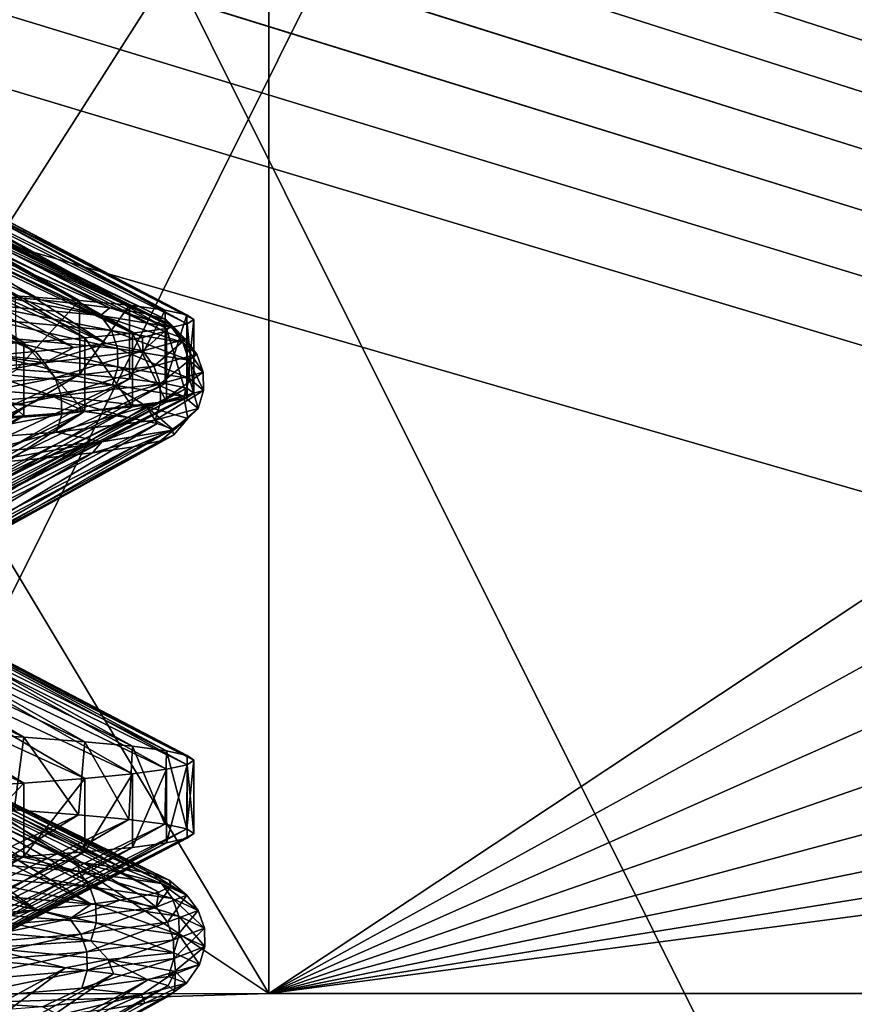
# Model space of a CAD drawing. Header units: metres. Extents: x -206 to 75, y -104 to 104.
# Tile 604 of 656: x 12.48 to 15.92, y -61.65 to -57.59. Entities that reach past the tile are written whole.
import ezdxf

# ---------------------------------------------------------------- set-up
doc = ezdxf.new("R2010")
doc.units = ezdxf.units.M
doc.layers.add('solid_01_1-CONSUMER_THERM_B_125288', color=7, linetype='CONTINUOUS')

msp = doc.modelspace()

# ---------------------------------------------------------------- linework, layer by layer
at = {"layer": 'solid_01_1-CONSUMER_THERM_B_125288'}
for points in [[(-27.776106, 66.214066), (28.050987, 67.836098), (-27.757145, -66.232315)], [(28.050987, 67.836098), (-27.757065, -66.785934), (-27.757145, -66.232315)], [(28.050987, 67.836098), (27.851068, 67.319839), (-27.757065, -66.785934)], [(27.851068, 67.319839), (27.74942, 66.775635), (-27.757065, -66.785934)], [(27.74942, 66.775635), (-28.058632, -67.846397), (-27.858715, -67.330139)], [(27.74942, 66.775635), (27.749498, 66.222015), (-28.058632, -67.846397)], [(27.74942, 66.775635), (-27.858715, -67.330139), (-27.757065, -66.785934)], [(27.749498, 66.222015), (27.768459, -66.224365), (-28.058632, -67.846397)], [(-18.213459, -45.817539, 1.5), (-19.476553, -45.904934, 1.5), (69.506912, -74.995201, 1.5)], [(37.092922, -58.218811, 1.5), (-18.213459, -45.817539, 1.5), (69.506912, -74.995201, 1.5)], [(37.092922, -58.218811, 1.5), (35.395393, -57.260349, 1.5), (-18.213459, -45.817539, 1.5)], [(-19.476553, -45.904934, 1.5), (-20.110367, -46.015713, 1.5), (69.506912, -74.995201, 1.5)], [(-20.110367, -46.015713, 1.5), (-20.738798, -46.171688, 1.5), (69.506912, -74.995201, 1.5)], [(-20.738798, -46.171688, 1.5), (-21.356617, -46.372227, 1.5), (69.506912, -74.995201, 1.5)], [(-21.356617, -46.372227, 1.5), (-21.958729, -46.615906, 1.5), (69.506912, -74.995201, 1.5)], [(-38.864662, -46.52047, 75.400002), (-54.590946, -63.612965, 75.400002), (54.609055, -63.597332, 75.400002)], [(-37.59338, -46.610531, 75.400002), (-38.864662, -46.52047, 75.400002), (54.609055, -63.597332, 75.400002)], [(37.606621, -46.599766, 75.400002), (-37.59338, -46.610531, 75.400002), (54.609055, -63.597332, 75.400002)], [(-21.958729, -46.615906, 1.5), (-22.540312, -46.900536, 1.5), (69.506912, -74.995201, 1.5)], [(-22.540312, -46.900536, 1.5), (-23.096958, -47.223244, 1.5), (69.506912, -74.995201, 1.5)], [(12.00841, -59.103428, 68.382759), (12.006693, -47.103428, 63.5), (13.508074, -56.753216, 67.426552)], [(-23.096958, -47.223244, 1.5), (-24.120508, -47.968487, 1.5), (69.506912, -74.995201, 1.5)], [(-24.120508, -47.968487, 1.5), (-33.833458, -56.120991, 1.5), (69.506912, -74.995201, 1.5)], [(16.914204, -64.999992, 22.794239), (9.930267, -64.999992, 10.701812), (9.930284, -50.999832, 10.701828)], [(16.914204, -64.999992, 22.794239), (9.930284, -50.999832, 10.701828), (16.914194, -50.999828, 22.794212)], [(9.934324, -64.999992, 38.295269), (16.914696, -50.999828, 26.200815), (9.93434, -50.999832, 38.29525)], [(16.914705, -64.999992, 26.200787), (16.914696, -50.999828, 26.200815), (9.934324, -64.999992, 38.295269)], [(-33.833458, -56.120991, 1.5), (-35.386375, -57.270309, 1.5), (69.506912, -74.995201, 1.5)], [(12.00841, -59.103428, 68.382759), (13.508074, -56.753216, 67.426552), (13.508768, -61.603214, 69.400002)], [(13.508768, -61.603214, 72.400002), (13.508074, -56.753216, 72.400002), (20.824774, -56.752167, 72.400002)], [(13.508768, -61.603214, 69.400002), (13.508074, -56.753216, 72.400002), (13.508768, -61.603214, 72.400002)], [(13.508074, -56.753216, 67.426552), (13.508074, -56.753216, 72.400002), (13.508768, -61.603214, 69.400002)], [(13.508768, -61.603214, 72.400002), (20.824774, -56.752167, 72.400002), (21.017523, -57.464058, 72.400002)], [(-35.386375, -57.270309, 1.5), (-37.08342, -58.229198, 1.5), (69.506912, -74.995201, 1.5)], [(13.508768, -61.603214, 72.400002), (21.017523, -57.464058, 72.400002), (21.330217, -58.131493, 72.400002)], [(13.508768, -61.603214, 72.400002), (21.330217, -58.131493, 72.400002), (21.753712, -58.735123, 72.400002)], [(12.728492, -58.749592, 21.003502), (11.57258, -58.202087, 20.719088), (11.804108, -58.22184, 21.51885)], [(12.728492, -58.749592, 21.003502), (12.465751, -58.730362, 20.158911), (11.57258, -58.202087, 20.719088)], [(-37.08342, -58.229198, 1.5), (-37.97641, -58.629772, 1.5), (69.506912, -74.995201, 1.5)], [(12.934079, -58.76899, 21.863792), (11.804108, -58.22184, 21.51885), (11.980085, -58.241592, 22.332638)], [(12.934079, -58.76899, 21.863792), (12.728492, -58.749592, 21.003502), (11.804108, -58.22184, 21.51885)], [(13.081592, -58.788475, 22.735926), (11.980085, -58.241592, 22.332638), (12.100013, -58.261349, 23.156755)], [(13.081592, -58.788475, 22.735926), (12.934079, -58.76899, 21.863792), (11.980085, -58.241592, 22.332638)], [(13.170364, -58.807877, 23.615976), (12.100013, -58.261349, 23.156755), (12.163548, -58.281105, 23.987225)], [(13.170364, -58.807877, 23.615976), (13.081592, -58.788475, 22.735926), (12.100013, -58.261349, 23.156755)], [(13.2, -58.826988, 24.5), (12.163548, -58.281105, 23.987225), (12.170372, -58.300861, 24.819937)], [(13.2, -58.826988, 24.5), (13.170364, -58.807877, 23.615976), (12.163548, -58.281105, 23.987225)], [(11.596231, -58.309761, 20.551636), (12.389693, -58.729973, 20.218079), (12.569623, -58.746395, 20.77899)], [(11.830369, -58.333633, 21.321239), (11.596231, -58.309761, 20.551636), (12.569623, -58.746395, 20.77899)], [(11.830369, -58.333633, 21.321239), (12.724339, -58.762737, 21.347208), (12.853513, -58.779026, 21.921635)], [(12.013207, -58.357155, 22.103127), (11.830369, -58.333633, 21.321239), (12.853513, -58.779026, 21.921635)], [(11.830369, -58.333633, 21.321239), (12.569623, -58.746395, 20.77899), (12.724339, -58.762737, 21.347208)], [(13.086998, -58.864841, 26.223513), (12.120209, -58.32061, 25.65097), (12.013011, -58.340363, 26.476629)], [(13.17173, -58.845913, 25.363438), (12.170372, -58.300861, 24.819937), (12.120209, -58.32061, 25.65097)], [(13.086998, -58.864841, 26.223513), (13.17173, -58.845913, 25.363438), (12.120209, -58.32061, 25.65097)], [(13.17173, -58.845913, 25.363438), (13.2, -58.826988, 24.5), (12.170372, -58.300861, 24.819937)], [(12.750014, -58.90284, 27.917181), (11.849568, -58.360119, 27.293234), (11.630898, -58.379875, 28.096844)], [(12.946302, -58.883869, 27.07551), (12.013011, -58.340363, 26.476629), (11.849568, -58.360119, 27.293234)], [(12.750014, -58.90284, 27.917181), (12.946302, -58.883869, 27.07551), (11.849568, -58.360119, 27.293234)], [(12.946302, -58.883869, 27.07551), (13.086998, -58.864841, 26.223513), (12.013011, -58.340363, 26.476629)], [(12.013207, -58.357155, 22.103127), (12.853513, -58.779026, 21.921635), (12.998302, -58.803333, 22.789526)], [(12.14437, -58.380547, 22.894878), (12.013207, -58.357155, 22.103127), (12.998302, -58.803333, 22.789526)], [(12.49919, -58.921669, 28.743849), (11.630898, -58.379875, 28.096844), (11.358073, -58.399624, 28.883482)], [(12.194778, -58.940445, 29.552464), (12.49919, -58.921669, 28.743849), (11.358073, -58.399624, 28.883482)], [(12.49919, -58.921669, 28.743849), (12.750014, -58.90284, 27.917181), (11.630898, -58.379875, 28.096844)], [(12.223459, -58.40414, 23.694284), (12.14437, -58.380547, 22.894878), (12.998302, -58.803333, 22.789526)], [(12.223459, -58.40414, 23.694284), (12.998302, -58.803333, 22.789526), (13.083872, -58.827538, 23.658077)], [(12.249986, -58.428146, 24.498199), (12.223459, -58.40414, 23.694284), (13.083872, -58.827538, 23.658077)], [(12.199057, -58.462505, 25.615866), (12.23731, -58.445328, 25.057119), (13.078883, -58.876614, 25.403736)], [(12.23731, -58.445328, 25.057119), (12.249986, -58.428146, 24.498199), (13.110754, -58.851902, 24.527887)], [(12.23731, -58.445328, 25.057119), (13.110754, -58.851902, 24.527887), (13.078883, -58.876614, 25.403736)], [(12.249986, -58.428146, 24.498199), (13.083872, -58.827538, 23.658077), (13.110754, -58.851902, 24.527887)], [(11.931547, -58.513535, 27.274946), (12.045959, -58.496677, 26.726439), (12.83789, -58.926315, 27.151333)], [(12.045959, -58.496677, 26.726439), (12.135216, -58.479641, 26.17293), (12.83789, -58.926315, 27.151333)], [(12.135216, -58.479641, 26.17293), (12.199057, -58.462505, 25.615866), (12.987772, -58.901497, 26.280861)], [(12.135216, -58.479641, 26.17293), (12.987772, -58.901497, 26.280861), (12.83789, -58.926315, 27.151333)], [(12.199057, -58.462505, 25.615866), (13.078883, -58.876614, 25.403736), (12.987772, -58.901497, 26.280861)], [(11.628842, -58.546665, 28.351259), (11.79235, -58.530201, 27.817024), (12.548194, -58.959167, 28.29299)], [(11.79235, -58.530201, 27.817024), (11.931547, -58.513535, 27.274946), (12.70575, -58.94278, 27.725422)], [(11.79235, -58.530201, 27.817024), (12.70575, -58.94278, 27.725422), (12.548194, -58.959167, 28.29299)], [(11.931547, -58.513535, 27.274946), (12.83789, -58.926315, 27.151333), (12.70575, -58.94278, 27.725422)], [(11.628842, -58.546665, 28.351259), (12.548194, -58.959167, 28.29299), (12.365569, -58.975483, 28.852724)], [(-37.97641, -58.629772, 1.5), (-38.893284, -58.974602, 1.5), (69.506912, -74.995201, 1.5)], [(12.814494, -58.810749, 21.458342), (12.389693, -58.729973, 20.218079), (12.296718, -58.762028, 19.784264)], [(12.814494, -58.810749, 21.458342), (12.569623, -58.746395, 20.77899), (12.389693, -58.729973, 20.218079)], [(12.728492, -58.749592, 21.003502), (12.468639, -59.033386, 20.167215), (12.465751, -58.730362, 20.158911)], [(13.508768, -61.603214, 72.400002), (21.753712, -58.735123, 72.400002), (22.275343, -59.256607, 72.400002)], [(12.296718, -58.762028, 19.784264), (12.34019, -58.824646, 19.767597), (12.859796, -58.873367, 21.447594)], [(12.814494, -58.810749, 21.458342), (12.296718, -58.762028, 19.784264), (12.859796, -58.873367, 21.447594)], [(12.728492, -58.749592, 21.003502), (12.73035, -59.052662, 21.010271), (12.468639, -59.033386, 20.167215)], [(12.814494, -58.810749, 21.458342), (12.724339, -58.762737, 21.347208), (12.569623, -58.746395, 20.77899)], [(12.814494, -58.810749, 21.458342), (12.853513, -58.779026, 21.921635), (12.724339, -58.762737, 21.347208)], [(12.934079, -58.76899, 21.863792), (12.73035, -59.052662, 21.010271), (12.728492, -58.749592, 21.003502)], [(12.934079, -58.76899, 21.863792), (12.935103, -59.072071, 21.86882), (12.73035, -59.052662, 21.010271)], [(13.107244, -58.85947, 23.185314), (12.853513, -58.779026, 21.921635), (12.814494, -58.810749, 21.458342)], [(13.107244, -58.85947, 23.185314), (12.998302, -58.803333, 22.789526), (12.853513, -58.779026, 21.921635)], [(13.081592, -58.788475, 22.735926), (12.935103, -59.072071, 21.86882), (12.934079, -58.76899, 21.863792)], [(12.34019, -58.824646, 19.767597), (12.364319, -58.897434, 19.758354), (12.884938, -58.946152, 21.441635)], [(12.859796, -58.873367, 21.447594), (12.34019, -58.824646, 19.767597), (12.884938, -58.946152, 21.441635)], [(12.814494, -58.810749, 21.458342), (12.859796, -58.873367, 21.447594), (13.15358, -58.922085, 23.180672)], [(13.107244, -58.85947, 23.185314), (12.814494, -58.810749, 21.458342), (13.15358, -58.922085, 23.180672)], [(13.081592, -58.788475, 22.735926), (13.081967, -59.091499, 22.738716), (12.935103, -59.072071, 21.86882)], [(13.107244, -58.85947, 23.185314), (13.083872, -58.827538, 23.658077), (12.998302, -58.803333, 22.789526)], [(13.170364, -58.807877, 23.615976), (13.081967, -59.091499, 22.738716), (13.081592, -58.788475, 22.735926)], [(13.170364, -58.807877, 23.615976), (13.170459, -59.110764, 23.617374), (13.081967, -59.091499, 22.738716)], [(13.2, -58.826988, 24.5), (13.170459, -59.110764, 23.617374), (13.170364, -58.807877, 23.615976)], [(12.946302, -58.883869, 27.07551), (13.086994, -59.167812, 26.223536), (13.086998, -58.864841, 26.223513)], [(13.165488, -58.908188, 24.935339), (13.078883, -58.876614, 25.403736), (13.110754, -58.851902, 24.527887)], [(13.165488, -58.908188, 24.935339), (13.110754, -58.851902, 24.527887), (13.083872, -58.827538, 23.658077)], [(13.165488, -58.908188, 24.935339), (13.083872, -58.827538, 23.658077), (13.107244, -58.85947, 23.185314)], [(13.086998, -58.864841, 26.223513), (13.086994, -59.167812, 26.223536), (13.17173, -59.148811, 25.363432)], [(13.086998, -58.864841, 26.223513), (13.17173, -59.148811, 25.363432), (13.17173, -58.845913, 25.363438)], [(13.107244, -58.85947, 23.185314), (13.15358, -58.922085, 23.180672), (13.212028, -58.970806, 24.936882)], [(13.165488, -58.908188, 24.935339), (13.107244, -58.85947, 23.185314), (13.212028, -58.970806, 24.936882)], [(13.2, -58.826988, 24.5), (13.2, -59.130154, 24.5), (13.170459, -59.110764, 23.617374)], [(13.17173, -58.845913, 25.363438), (13.2, -59.130154, 24.5), (13.2, -58.826988, 24.5)], [(13.17173, -58.845913, 25.363438), (13.17173, -59.148811, 25.363432), (13.2, -59.130154, 24.5)], [(12.364319, -58.897434, 19.758354), (12.365917, -58.973495, 19.757757), (12.886602, -59.022213, 21.441256)], [(12.884938, -58.946152, 21.441635), (12.364319, -58.897434, 19.758354), (12.886602, -59.022213, 21.441256)], [(12.49919, -58.921669, 28.743849), (12.749982, -59.20573, 27.917305), (12.750014, -58.90284, 27.917181)], [(12.750014, -58.90284, 27.917181), (12.749982, -59.20573, 27.917305), (12.946287, -59.186832, 27.075586)], [(12.750014, -58.90284, 27.917181), (12.946287, -59.186832, 27.075586), (12.946302, -58.883869, 27.07551)], [(12.988889, -58.956909, 26.678171), (12.83789, -58.926315, 27.151333), (12.987772, -58.901497, 26.280861)], [(12.859796, -58.873367, 21.447594), (12.884938, -58.946152, 21.441635), (13.179295, -58.994865, 23.178102)], [(13.15358, -58.922085, 23.180672), (12.859796, -58.873367, 21.447594), (13.179295, -58.994865, 23.178102)], [(12.946302, -58.883869, 27.07551), (12.946287, -59.186832, 27.075586), (13.086994, -59.167812, 26.223536)], [(12.988889, -58.956909, 26.678171), (12.987772, -58.901497, 26.280861), (13.078883, -58.876614, 25.403736)], [(12.988889, -58.956909, 26.678171), (13.078883, -58.876614, 25.403736), (13.165488, -58.908188, 24.935339)], [(12.194778, -58.940445, 29.552464), (12.194754, -59.243332, 29.552523), (12.499151, -59.224499, 28.743963)], [(12.194778, -58.940445, 29.552464), (12.499151, -59.224499, 28.743963), (12.49919, -58.921669, 28.743849)], [(12.49919, -58.921669, 28.743849), (12.499151, -59.224499, 28.743963), (12.749982, -59.20573, 27.917305)], [(12.584633, -59.00563, 28.383245), (12.548194, -58.959167, 28.29299), (12.70575, -58.94278, 27.725422)], [(12.584633, -59.00563, 28.383245), (12.70575, -58.94278, 27.725422), (12.83789, -58.926315, 27.151333)], [(12.584633, -59.00563, 28.383245), (12.83789, -58.926315, 27.151333), (12.988889, -58.956909, 26.678171)], [(12.884938, -58.946152, 21.441635), (12.886602, -59.022213, 21.441256), (13.180995, -59.07093, 23.177946)], [(13.179295, -58.994865, 23.178102), (12.884938, -58.946152, 21.441635), (13.180995, -59.07093, 23.177946)], [(12.988889, -58.956909, 26.678171), (13.165488, -58.908188, 24.935339), (13.034801, -59.019524, 26.685875)], [(13.165488, -58.908188, 24.935339), (13.212028, -58.970806, 24.936882), (13.034801, -59.019524, 26.685875)], [(13.15358, -58.922085, 23.180672), (13.179295, -58.994865, 23.178102), (13.237854, -59.043583, 24.937746)], [(13.212028, -58.970806, 24.936882), (13.15358, -58.922085, 23.180672), (13.237854, -59.043583, 24.937746)], [(-38.893284, -58.974602, 1.5), (-39.829464, -59.261909, 1.5), (69.506912, -74.995201, 1.5)], [(11.960129, -59.054348, 30.019983), (12.365569, -58.975483, 28.852724), (12.584633, -59.00563, 28.383245)], [(12.365917, -58.973495, 19.757757), (12.344917, -59.047283, 19.765821), (12.864716, -59.096004, 21.446461)], [(12.584633, -59.00563, 28.383245), (12.365569, -58.975483, 28.852724), (12.548194, -58.959167, 28.29299)], [(12.886602, -59.022213, 21.441256), (12.365917, -58.973495, 19.757757), (12.864716, -59.096004, 21.446461)], [(12.584633, -59.00563, 28.383245), (12.988889, -58.956909, 26.678171), (12.629114, -59.068245, 28.396976)], [(12.988889, -58.956909, 26.678171), (13.034801, -59.019524, 26.685875), (12.629114, -59.068245, 28.396976)], [(13.034801, -59.019524, 26.685875), (13.212028, -58.970806, 24.936882), (13.06028, -59.0923, 26.690159)], [(13.212028, -58.970806, 24.936882), (13.237854, -59.043583, 24.937746), (13.06028, -59.0923, 26.690159)], [(11.960129, -59.054348, 30.019983), (12.584633, -59.00563, 28.383245), (12.002402, -59.116962, 30.039497)], [(12.584633, -59.00563, 28.383245), (12.629114, -59.068245, 28.396976), (12.002402, -59.116962, 30.039497)], [(12.629114, -59.068245, 28.396976), (13.034801, -59.019524, 26.685875), (12.653797, -59.141014, 28.404604)], [(13.034801, -59.019524, 26.685875), (13.06028, -59.0923, 26.690159), (12.653797, -59.141014, 28.404604)], [(12.886602, -59.022213, 21.441256), (12.864716, -59.096004, 21.446461), (13.158606, -59.144726, 23.180201)], [(13.180995, -59.07093, 23.177946), (12.886602, -59.022213, 21.441256), (13.158606, -59.144726, 23.180201)], [(13.179295, -58.994865, 23.178102), (13.180995, -59.07093, 23.177946), (13.23956, -59.119648, 24.937817)], [(13.237854, -59.043583, 24.937746), (13.179295, -58.994865, 23.178102), (13.23956, -59.119648, 24.937817)], [(12.468639, -59.033386, 20.167215), (12.73035, -59.052662, 21.010271), (11.594596, -59.574402, 20.787895)], [(12.73035, -59.052662, 21.010271), (11.821228, -59.594151, 21.589035), (11.594596, -59.574402, 20.787895)], [(12.73035, -59.052662, 21.010271), (12.935103, -59.072071, 21.86882), (11.821228, -59.594151, 21.589035)], [(11.98793, -59.089058, 19.025476), (12.604974, -59.137512, 20.656507), (12.344917, -59.047283, 19.765821)], [(12.002402, -59.116962, 30.039497), (12.629114, -59.068245, 28.396976), (12.025858, -59.189732, 30.050335)], [(12.629114, -59.068245, 28.396976), (12.653797, -59.141014, 28.404604), (12.025858, -59.189732, 30.050335)], [(12.604974, -59.137512, 20.656507), (12.864716, -59.096004, 21.446461), (12.344917, -59.047283, 19.765821)], [(13.06028, -59.0923, 26.690159), (13.237854, -59.043583, 24.937746), (13.061962, -59.168369, 26.690454)], [(13.237854, -59.043583, 24.937746), (13.23956, -59.119648, 24.937817), (13.061962, -59.168369, 26.690454)], [(12.935103, -59.072071, 21.86882), (11.992732, -59.613899, 22.403515), (11.821228, -59.594151, 21.589035)], [(11.98793, -59.089058, 19.025476), (12.221414, -59.156704, 19.730312), (12.512939, -59.181156, 20.558388)], [(11.98793, -59.089058, 19.025476), (12.512939, -59.181156, 20.558388), (12.604974, -59.137512, 20.656507)], [(12.935103, -59.072071, 21.86882), (13.081967, -59.091499, 22.738716), (11.992732, -59.613899, 22.403515)], [(13.081967, -59.091499, 22.738716), (12.108065, -59.63364, 23.227667), (11.992732, -59.613899, 22.403515)], [(12.00841, -59.103428, 68.382759), (13.508768, -61.603214, 69.400002), (12.008625, -60.603428, 68.993103)], [(13.081967, -59.091499, 22.738716), (13.170459, -59.110764, 23.617374), (12.108065, -59.63364, 23.227667)], [(12.604974, -59.137512, 20.656507), (13.003988, -59.185966, 22.353838), (12.864716, -59.096004, 21.446461)], [(12.653797, -59.141014, 28.404604), (13.06028, -59.0923, 26.690159), (12.655426, -59.217087, 28.405121)], [(13.06028, -59.0923, 26.690159), (13.061962, -59.168369, 26.690454), (12.655426, -59.217087, 28.405121)], [(13.003988, -59.185966, 22.353838), (13.158606, -59.144726, 23.180201), (12.864716, -59.096004, 21.446461)], [(13.180995, -59.07093, 23.177946), (13.158606, -59.144726, 23.180201), (13.217069, -59.193447, 24.937082)], [(13.23956, -59.119648, 24.937817), (13.180995, -59.07093, 23.177946), (13.217069, -59.193447, 24.937082)], [(12.025858, -59.189732, 30.050335), (12.653797, -59.141014, 28.404604), (12.027404, -59.265804, 30.051064)], [(12.653797, -59.141014, 28.404604), (12.655426, -59.217087, 28.405121), (12.027404, -59.265804, 30.051064)], [(13.170459, -59.110764, 23.617374), (12.166491, -59.653385, 24.057898), (12.108065, -59.63364, 23.227667)], [(13.17173, -59.148811, 25.363432), (12.113011, -59.692875, 25.720808), (12.168068, -59.67313, 24.890312)], [(13.17173, -59.148811, 25.363432), (13.086994, -59.167812, 26.223536), (12.113011, -59.692875, 25.720808)], [(13.170459, -59.110764, 23.617374), (13.2, -59.130154, 24.5), (12.166491, -59.653385, 24.057898)], [(13.2, -59.130154, 24.5), (12.168068, -59.67313, 24.890312), (12.166491, -59.653385, 24.057898)], [(13.2, -59.130154, 24.5), (13.17173, -59.148811, 25.363432), (12.168068, -59.67313, 24.890312)], [(12.604974, -59.137512, 20.656507), (12.512939, -59.181156, 20.558388), (12.748901, -59.20578, 21.403925)], [(12.604974, -59.137512, 20.656507), (12.748901, -59.20578, 21.403925), (12.927928, -59.230495, 22.26206)], [(12.604974, -59.137512, 20.656507), (12.927928, -59.230495, 22.26206), (13.003988, -59.185966, 22.353838)], [(13.003988, -59.185966, 22.353838), (13.175098, -59.234421, 24.088116), (13.158606, -59.144726, 23.180201)], [(13.23956, -59.119648, 24.937817), (13.217069, -59.193447, 24.937082), (13.039769, -59.242168, 26.686743)], [(13.061962, -59.168369, 26.690454), (13.23956, -59.119648, 24.937817), (13.039769, -59.242168, 26.686743)], [(13.175098, -59.234421, 24.088116), (13.217069, -59.193447, 24.937082), (13.158606, -59.144726, 23.180201)], [(11.540641, -59.646465, 20.391989), (12.512939, -59.181156, 20.558388), (12.221414, -59.156704, 19.730312)], [(11.540641, -59.646465, 20.391989), (11.794627, -59.671623, 21.191088), (12.512939, -59.181156, 20.558388)], [(11.794627, -59.671623, 21.191088), (12.748901, -59.20578, 21.403925), (12.512939, -59.181156, 20.558388)], [(12.946287, -59.186832, 27.075586), (11.833981, -59.732349, 27.360216), (12.001575, -59.712612, 26.545355)], [(12.946287, -59.186832, 27.075586), (12.749982, -59.20573, 27.917305), (11.833981, -59.732349, 27.360216)], [(13.086994, -59.167812, 26.223536), (12.001575, -59.712612, 26.545355), (12.113011, -59.692875, 25.720808)], [(13.086994, -59.167812, 26.223536), (12.946287, -59.186832, 27.075586), (12.001575, -59.712612, 26.545355)], [(13.061962, -59.168369, 26.690454), (13.039769, -59.242168, 26.686743), (12.633922, -59.29089, 28.398497)], [(12.655426, -59.217087, 28.405121), (13.061962, -59.168369, 26.690454), (12.633922, -59.29089, 28.398497)], [(13.003988, -59.185966, 22.353838), (12.927928, -59.230495, 22.26206), (13.048752, -59.255085, 23.125118)], [(13.003988, -59.185966, 22.353838), (13.048752, -59.255085, 23.125118), (13.111352, -59.279343, 23.988018)], [(13.003988, -59.185966, 22.353838), (13.111352, -59.279343, 23.988018), (13.175098, -59.234421, 24.088116)], [(12.499151, -59.224499, 28.743963), (11.33333, -59.771828, 28.946318), (11.610771, -59.752087, 28.16177)], [(12.499151, -59.224499, 28.743963), (12.194754, -59.243332, 29.552523), (11.33333, -59.771828, 28.946318)], [(12.749982, -59.20573, 27.917305), (11.610771, -59.752087, 28.16177), (11.833981, -59.732349, 27.360216)], [(12.749982, -59.20573, 27.917305), (12.499151, -59.224499, 28.743963), (11.610771, -59.752087, 28.16177)], [(11.794627, -59.671623, 21.191088), (11.993019, -59.697132, 22.004078), (12.748901, -59.20578, 21.403925)], [(11.993019, -59.697132, 22.004078), (12.927928, -59.230495, 22.26206), (12.748901, -59.20578, 21.403925)], [(11.993019, -59.697132, 22.004078), (12.135356, -59.72282, 22.828093), (12.927928, -59.230495, 22.26206)], [(12.655426, -59.217087, 28.405121), (12.633922, -59.29089, 28.398497), (12.006965, -59.339611, 30.041641)], [(12.027404, -59.265804, 30.051064), (12.655426, -59.217087, 28.405121), (12.006965, -59.339611, 30.041641)], [(12.135356, -59.72282, 22.828093), (13.048752, -59.255085, 23.125118), (12.927928, -59.230495, 22.26206)], [(13.112146, -59.282871, 25.829823), (13.039769, -59.242168, 26.686743), (13.217069, -59.193447, 24.937082)], [(13.175098, -59.234421, 24.088116), (13.112146, -59.282871, 25.829823), (13.217069, -59.193447, 24.937082)], [(-39.829464, -59.261909, 1.5), (-40.780582, -59.490482, 1.5), (69.506912, -74.995201, 1.5)], [(12.135356, -59.72282, 22.828093), (12.221195, -59.748363, 23.660641), (13.048752, -59.255085, 23.125118)], [(12.221195, -59.748363, 23.660641), (13.111352, -59.279343, 23.988018), (13.048752, -59.255085, 23.125118)], [(12.820285, -59.331326, 27.548952), (12.633922, -59.29089, 28.398497), (13.039769, -59.242168, 26.686743)], [(13.112146, -59.282871, 25.829823), (12.820285, -59.331326, 27.548952), (13.039769, -59.242168, 26.686743)], [(13.175098, -59.234421, 24.088116), (13.116121, -59.303383, 24.854092), (13.062753, -59.327473, 25.725367)], [(13.175098, -59.234421, 24.088116), (13.062753, -59.327473, 25.725367), (13.112146, -59.282871, 25.829823)], [(13.175098, -59.234421, 24.088116), (13.111352, -59.279343, 23.988018), (13.116121, -59.303383, 24.854092)], [(13.508768, -61.603214, 72.400002), (22.275343, -59.256607, 72.400002), (22.879093, -59.679928, 72.400002)], [(12.306806, -59.37978, 29.215403), (12.006965, -59.339611, 30.041641), (12.633922, -59.29089, 28.398497)], [(12.221195, -59.748363, 23.660641), (12.249985, -59.773472, 24.498199), (13.111352, -59.279343, 23.988018)], [(12.221385, -59.797798, 25.336582), (13.062753, -59.327473, 25.725367), (13.116121, -59.303383, 24.854092)], [(12.249985, -59.773472, 24.498199), (12.221385, -59.797798, 25.336582), (13.116121, -59.303383, 24.854092)], [(12.249985, -59.773472, 24.498199), (13.116121, -59.303383, 24.854092), (13.111352, -59.279343, 23.988018)], [(12.820285, -59.331326, 27.548952), (12.306806, -59.37978, 29.215403), (12.633922, -59.29089, 28.398497)], [(13.112146, -59.282871, 25.829823), (12.95101, -59.351696, 26.595156), (12.781595, -59.376068, 27.456421)], [(13.112146, -59.282871, 25.829823), (12.781595, -59.376068, 27.456421), (12.820285, -59.331326, 27.548952)], [(13.112146, -59.282871, 25.829823), (13.062753, -59.327473, 25.725367), (12.95101, -59.351696, 26.595156)], [(11.991885, -59.846958, 27.001362), (12.781595, -59.376068, 27.456421), (12.95101, -59.351696, 26.595156)], [(12.135213, -59.822254, 26.172941), (11.991885, -59.846958, 27.001362), (12.95101, -59.351696, 26.595156)], [(12.135213, -59.822254, 26.172941), (12.95101, -59.351696, 26.595156), (13.062753, -59.327473, 25.725367)], [(12.221385, -59.797798, 25.336582), (12.135213, -59.822254, 26.172941), (13.062753, -59.327473, 25.725367)], [(12.820285, -59.331326, 27.548952), (12.555429, -59.40062, 28.304655), (12.273621, -59.425308, 29.13558)], [(12.820285, -59.331326, 27.548952), (12.273621, -59.425308, 29.13558), (12.306806, -59.37978, 29.215403)], [(12.820285, -59.331326, 27.548952), (12.781595, -59.376068, 27.456421), (12.555429, -59.40062, 28.304655)], [(11.792369, -59.872055, 27.816952), (12.555429, -59.40062, 28.304655), (12.781595, -59.376068, 27.456421)], [(11.991885, -59.846958, 27.001362), (11.792369, -59.872055, 27.816952), (12.781595, -59.376068, 27.456421)], [(11.538197, -59.897503, 28.614872), (12.273621, -59.425308, 29.13558), (12.555429, -59.40062, 28.304655)], [(11.792369, -59.872055, 27.816952), (11.538197, -59.897503, 28.614872), (12.555429, -59.40062, 28.304655)], [(-40.780582, -59.490482, 1.5), (-42.714619, -59.769093, 1.5), (69.506912, -74.995201, 1.5)], [(13.508768, -61.603214, 72.400002), (22.879093, -59.679928, 72.400002), (23.546621, -59.992432, 72.400002)], [(-45.645618, -59.735092, 1.5), (-65.493088, -75.014526, 1.5), (69.506912, -74.995201, 1.5)], [(-44.669605, -59.806938, 1.5), (-45.645618, -59.735092, 1.5), (69.506912, -74.995201, 1.5)], [(-42.714619, -59.769093, 1.5), (-44.669605, -59.806938, 1.5), (69.506912, -74.995201, 1.5)], [(12.499484, -60.546993, 20.257017), (11.313953, -59.998337, 20.004025), (11.594599, -60.018089, 20.787905)], [(12.499484, -60.546993, 20.257017), (12.195226, -60.527969, 19.448618), (11.313953, -59.998337, 20.004025)], [(13.508768, -61.603214, 72.400002), (23.546621, -59.992432, 72.400002), (24.258566, -60.184975, 72.400002)], [(12.750217, -60.56591, 21.083576), (11.594599, -60.018089, 20.787905), (11.821231, -60.037838, 21.589045)], [(12.750217, -60.56591, 21.083576), (12.499484, -60.546993, 20.257017), (11.594599, -60.018089, 20.787905)], [(12.94634, -60.584702, 21.924675), (11.821231, -60.037838, 21.589045), (11.992734, -60.057583, 22.403526)], [(12.94634, -60.584702, 21.924675), (12.750217, -60.56591, 21.083576), (11.821231, -60.037838, 21.589045)], [(13.086977, -60.60347, 22.776329), (11.992734, -60.057583, 22.403526), (12.108066, -60.077328, 23.227676)], [(13.086977, -60.60347, 22.776329), (12.94634, -60.584702, 21.924675), (11.992734, -60.057583, 22.403526)], [(13.171715, -60.622437, 23.636333), (12.108066, -60.077328, 23.227676), (12.166491, -60.097069, 24.057907)], [(13.171715, -60.622437, 23.636333), (13.086977, -60.60347, 22.776329), (12.108066, -60.077328, 23.227676)], [(13.171736, -60.660416, 25.363356), (12.168068, -60.116817, 24.890324), (12.11301, -60.136562, 25.720818)], [(13.2, -60.641277, 24.5), (12.166491, -60.097069, 24.057907), (12.168068, -60.116817, 24.890324)], [(13.2, -60.641277, 24.5), (13.171715, -60.622437, 23.636333), (12.166491, -60.097069, 24.057907)], [(13.171736, -60.660416, 25.363356), (13.2, -60.641277, 24.5), (12.168068, -60.116817, 24.890324)], [(12.946324, -60.697998, 27.075399), (12.001573, -60.1563, 26.545364), (11.833979, -60.176033, 27.360226)], [(13.087011, -60.679234, 26.223408), (12.11301, -60.136562, 25.720818), (12.001573, -60.1563, 26.545364)], [(12.946324, -60.697998, 27.075399), (13.087011, -60.679234, 26.223408), (12.001573, -60.1563, 26.545364)], [(13.087011, -60.679234, 26.223408), (13.171736, -60.660416, 25.363356), (12.11301, -60.136562, 25.720818)], [(12.499266, -60.735958, 28.743626), (11.610768, -60.195774, 28.161779), (11.333326, -60.215515, 28.946327)], [(12.750052, -60.716923, 27.917042), (11.833979, -60.176033, 27.360226), (11.610768, -60.195774, 28.161779)], [(12.499266, -60.735958, 28.743626), (12.750052, -60.716923, 27.917042), (11.610768, -60.195774, 28.161779)], [(12.750052, -60.716923, 27.917042), (12.946324, -60.697998, 27.075399), (11.833979, -60.176033, 27.360226)], [(24.258768, -61.601677, 72.400002), (13.508768, -61.603214, 72.400002), (24.258566, -60.184975, 72.400002)], [(12.194917, -60.754925, 29.552128), (12.499266, -60.735958, 28.743626), (11.333326, -60.215515, 28.946327)], [(12.45909, -60.847012, 20.139832), (12.195226, -60.527969, 19.448618), (12.499484, -60.546993, 20.257017)], [(12.45909, -60.847012, 20.139832), (12.499484, -60.546993, 20.257017), (12.724254, -60.866467, 20.988111)], [(12.724254, -60.866467, 20.988111), (12.499484, -60.546993, 20.257017), (12.750217, -60.56591, 21.083576)], [(12.724254, -60.866467, 20.988111), (12.750217, -60.56591, 21.083576), (12.931723, -60.886036, 21.852257)], [(12.931723, -60.886036, 21.852257), (12.750217, -60.56591, 21.083576), (12.94634, -60.584702, 21.924675)], [(12.008625, -60.603428, 68.993103), (13.508768, -61.603214, 69.400002), (12.008768, -61.603428, 69.400002)], [(12.931723, -60.886036, 21.852257), (12.94634, -60.584702, 21.924675), (13.08049, -60.905548, 22.727772)], [(13.08049, -60.905548, 22.727772), (12.94634, -60.584702, 21.924675), (13.086977, -60.60347, 22.776329)], [(13.08049, -60.905548, 22.727772), (13.086977, -60.60347, 22.776329), (13.17008, -60.924877, 23.611752)], [(13.17008, -60.924877, 23.611752), (13.086977, -60.60347, 22.776329), (13.171715, -60.622437, 23.636333)], [(11.799388, -60.62944, 21.208107), (12.481567, -61.037804, 20.491625), (12.723414, -61.062149, 21.338984)], [(11.936504, -60.645634, 21.74646), (11.799388, -60.62944, 21.208107), (12.723414, -61.062149, 21.338984)], [(11.936504, -60.645634, 21.74646), (12.723414, -61.062149, 21.338984), (12.906614, -61.086388, 22.194803)], [(12.048876, -60.661896, 22.289408), (11.936504, -60.645634, 21.74646), (12.906614, -61.086388, 22.194803)], [(13.17008, -60.924877, 23.611752), (13.171715, -60.622437, 23.636333), (13.2, -60.641277, 24.5)], [(13.17008, -60.924877, 23.611752), (13.2, -60.641277, 24.5), (13.2, -60.944439, 24.5)], [(13.2, -60.944439, 24.5), (13.2, -60.641277, 24.5), (13.171736, -60.660416, 25.363356)], [(12.136497, -60.678341, 22.836397), (12.048876, -60.661896, 22.289408), (12.906614, -61.086388, 22.194803)], [(12.136497, -60.678341, 22.836397), (12.906614, -61.086388, 22.194803), (13.031119, -61.110687, 23.056042)], [(12.199332, -60.695164, 23.387163), (12.136497, -60.678341, 22.836397), (13.031119, -61.110687, 23.056042)], [(12.946532, -61.001114, 27.074356), (13.087011, -60.679234, 26.223408), (12.946324, -60.697998, 27.075399)], [(13.08713, -60.982124, 26.222511), (13.087011, -60.679234, 26.223408), (12.946532, -61.001114, 27.074356)], [(13.08713, -60.982124, 26.222511), (13.171736, -60.660416, 25.363356), (13.087011, -60.679234, 26.223408)], [(13.171758, -60.963108, 25.363022), (13.171736, -60.660416, 25.363356), (13.08713, -60.982124, 26.222511)], [(13.2, -60.944439, 24.5), (13.171736, -60.660416, 25.363356), (13.171758, -60.963108, 25.363022)], [(12.199332, -60.695164, 23.387163), (13.031119, -61.110687, 23.056042), (13.097733, -61.135307, 23.927526)], [(12.237239, -60.711842, 23.941343), (12.199332, -60.695164, 23.387163), (13.097733, -61.135307, 23.927526)], [(12.249984, -60.728146, 24.498199), (12.237239, -60.711842, 23.941343), (13.097733, -61.135307, 23.927526)], [(12.2373, -60.746017, 25.057327), (12.249984, -60.728146, 24.498199), (13.105822, -61.160168, 24.80821)], [(12.249984, -60.728146, 24.498199), (13.097733, -61.135307, 23.927526), (13.105822, -61.160168, 24.80821)], [(12.499573, -61.038715, 28.74272), (12.750052, -60.716923, 27.917042), (12.499266, -60.735958, 28.743626)], [(12.750317, -61.019943, 27.916054), (12.750052, -60.716923, 27.917042), (12.499573, -61.038715, 28.74272)], [(12.750317, -61.019943, 27.916054), (12.946324, -60.697998, 27.075399), (12.750052, -60.716923, 27.917042)], [(12.946532, -61.001114, 27.074356), (12.946324, -60.697998, 27.075399), (12.750317, -61.019943, 27.916054)], [(12.135269, -60.780029, 26.172531), (12.199054, -60.76326, 25.615892), (12.98798, -61.201508, 26.275288)], [(12.195262, -61.057598, 29.551294), (12.499266, -60.735958, 28.743626), (12.194917, -60.754925, 29.552128)], [(12.499573, -61.038715, 28.74272), (12.499266, -60.735958, 28.743626), (12.195262, -61.057598, 29.551294)], [(12.199054, -60.76326, 25.615892), (12.2373, -60.746017, 25.057327), (13.054751, -61.18502, 25.690023)], [(12.199054, -60.76326, 25.615892), (13.054751, -61.18502, 25.690023), (12.98798, -61.201508, 26.275288)], [(12.2373, -60.746017, 25.057327), (13.105822, -61.160168, 24.80821), (13.054751, -61.18502, 25.690023)], [(11.931802, -60.813168, 27.273848), (12.046093, -60.796684, 26.725706), (12.776611, -61.234261, 27.433937)], [(12.046093, -60.796684, 26.725706), (12.135269, -60.780029, 26.172531), (12.895203, -61.217918, 26.857006)], [(12.046093, -60.796684, 26.725706), (12.895203, -61.217918, 26.857006), (12.776611, -61.234261, 27.433937)], [(12.135269, -60.780029, 26.172531), (12.98798, -61.201508, 26.275288), (12.895203, -61.217918, 26.857006)], [(12.45909, -60.847012, 20.139832), (12.724254, -60.866467, 20.988111), (11.613071, -61.390137, 20.84617)], [(11.62946, -60.845776, 28.349388), (11.792766, -60.829517, 27.81554), (12.55101, -61.258656, 28.286966)], [(11.62946, -60.845776, 28.349388), (12.55101, -61.258656, 28.286966), (12.270198, -61.282925, 29.118576)], [(11.792766, -60.829517, 27.81554), (11.931802, -60.813168, 27.273848), (12.55101, -61.258656, 28.286966)], [(11.931802, -60.813168, 27.273848), (12.776611, -61.234261, 27.433937), (12.55101, -61.258656, 28.286966)], [(12.724254, -60.866467, 20.988111), (11.835413, -61.409851, 21.646894), (11.613071, -61.390137, 20.84617)], [(12.724254, -60.866467, 20.988111), (12.931723, -60.886036, 21.852257), (11.835413, -61.409851, 21.646894)], [(12.931723, -60.886036, 21.852257), (12.00267, -61.429558, 22.460625), (11.835413, -61.409851, 21.646894)], [(12.931723, -60.886036, 21.852257), (13.08049, -60.905548, 22.727772), (12.00267, -61.429558, 22.460625)], [(13.08049, -60.905548, 22.727772), (12.113777, -61.449265, 23.283878), (12.00267, -61.429558, 22.460625)], [(13.08049, -60.905548, 22.727772), (13.17008, -60.924877, 23.611752), (12.113777, -61.449265, 23.283878)], [(13.17008, -60.924877, 23.611752), (12.168265, -61.468975, 24.11293), (12.113777, -61.449265, 23.283878)], [(13.17008, -60.924877, 23.611752), (13.2, -60.944439, 24.5), (12.168265, -61.468975, 24.11293)], [(13.171758, -60.963108, 25.363022), (12.107768, -61.508392, 25.772583), (12.166222, -61.488686, 24.943817)], [(13.171758, -60.963108, 25.363022), (13.08713, -60.982124, 26.222511), (12.107768, -61.508392, 25.772583)], [(13.2, -60.944439, 24.5), (12.166222, -61.488686, 24.943817), (12.168265, -61.468975, 24.11293)], [(13.2, -60.944439, 24.5), (13.171758, -60.963108, 25.363022), (12.166222, -61.488686, 24.943817)], [(12.946532, -61.001114, 27.074356), (11.822222, -61.547806, 27.40815), (11.99304, -61.528099, 26.595316)], [(12.946532, -61.001114, 27.074356), (12.750317, -61.019943, 27.916054), (11.822222, -61.547806, 27.40815)], [(13.08713, -60.982124, 26.222511), (11.99304, -61.528099, 26.595316), (12.107768, -61.508392, 25.772583)], [(13.08713, -60.982124, 26.222511), (12.946532, -61.001114, 27.074356), (11.99304, -61.528099, 26.595316)], [(12.499573, -61.038715, 28.74272), (11.316136, -61.587223, 28.98988), (11.596156, -61.567513, 28.207479)], [(12.499573, -61.038715, 28.74272), (12.195262, -61.057598, 29.551294), (11.316136, -61.587223, 28.98988)], [(12.750317, -61.019943, 27.916054), (11.596156, -61.567513, 28.207479), (11.822222, -61.547806, 27.40815)], [(12.750317, -61.019943, 27.916054), (12.499573, -61.038715, 28.74272), (11.596156, -61.567513, 28.207479)], [(12.725782, -61.10059, 21.10092), (12.288633, -61.0215, 19.935434), (12.1602, -61.051868, 19.442661)], [(12.1602, -61.051868, 19.442661), (12.203141, -61.114456, 19.424807), (12.770719, -61.163174, 21.088921)], [(12.725782, -61.10059, 21.10092), (12.1602, -61.051868, 19.442661), (12.770719, -61.163174, 21.088921)], [(12.725782, -61.10059, 21.10092), (12.481567, -61.037804, 20.491625), (12.288633, -61.0215, 19.935434)], [(12.725782, -61.10059, 21.10092), (12.723414, -61.062149, 21.338984), (12.481567, -61.037804, 20.491625)], [(13.065811, -61.149307, 22.818735), (12.906614, -61.086388, 22.194803), (12.723414, -61.062149, 21.338984)], [(13.065811, -61.149307, 22.818735), (12.723414, -61.062149, 21.338984), (12.725782, -61.10059, 21.10092)], [(13.065811, -61.149307, 22.818735), (13.031119, -61.110687, 23.056042), (12.906614, -61.086388, 22.194803)], [(12.203141, -61.114456, 19.424807), (12.226964, -61.187103, 19.414911), (12.795648, -61.235821, 21.082273)], [(12.770719, -61.163174, 21.088921), (12.203141, -61.114456, 19.424807), (12.795648, -61.235821, 21.082273)], [(12.725782, -61.10059, 21.10092), (12.770719, -61.163174, 21.088921), (13.111946, -61.211895, 22.812803)], [(13.065811, -61.149307, 22.818735), (12.725782, -61.10059, 21.10092), (13.111946, -61.211895, 22.812803)], [(13.171212, -61.198029, 24.566868), (13.097733, -61.135307, 23.927526), (13.031119, -61.110687, 23.056042)], [(13.171212, -61.198029, 24.566868), (13.031119, -61.110687, 23.056042), (13.065811, -61.149307, 22.818735)], [(13.171212, -61.198029, 24.566868), (13.105822, -61.160168, 24.80821), (13.097733, -61.135307, 23.927526)], [(12.770719, -61.163174, 21.088921), (12.795648, -61.235821, 21.082273), (13.137538, -61.284534, 22.809519)], [(13.111946, -61.211895, 22.812803), (12.770719, -61.163174, 21.088921), (13.137538, -61.284534, 22.809519)], [(13.044272, -61.24675, 26.314459), (13.054751, -61.18502, 25.690023), (13.105822, -61.160168, 24.80821)], [(13.044272, -61.24675, 26.314459), (13.105822, -61.160168, 24.80821), (13.171212, -61.198029, 24.566868)], [(13.065811, -61.149307, 22.818735), (13.111946, -61.211895, 22.812803), (13.217717, -61.260612, 24.567108)], [(13.171212, -61.198029, 24.566868), (13.065811, -61.149307, 22.818735), (13.217717, -61.260612, 24.567108)], [(12.226964, -61.187103, 19.414911), (12.228561, -61.263248, 19.414261), (12.797318, -61.311966, 21.081841)], [(12.795648, -61.235821, 21.082273), (12.226964, -61.187103, 19.414911), (12.797318, -61.311966, 21.081841)], [(13.044272, -61.24675, 26.314459), (12.895203, -61.217918, 26.857006), (12.98798, -61.201508, 26.275288)], [(13.044272, -61.24675, 26.314459), (12.98798, -61.201508, 26.275288), (13.054751, -61.18502, 25.690023)], [(13.044272, -61.24675, 26.314459), (13.171212, -61.198029, 24.566868), (13.090328, -61.309334, 26.320869)], [(13.171212, -61.198029, 24.566868), (13.217717, -61.260612, 24.567108), (13.090328, -61.309334, 26.320869)], [(13.111946, -61.211895, 22.812803), (13.137538, -61.284534, 22.809519), (13.243514, -61.333252, 24.567247)], [(13.217717, -61.260612, 24.567108), (13.111946, -61.211895, 22.812803), (13.243514, -61.333252, 24.567247)], [(12.689379, -61.295467, 28.030352), (12.55101, -61.258656, 28.286966), (12.776611, -61.234261, 27.433937)], [(12.689379, -61.295467, 28.030352), (12.776611, -61.234261, 27.433937), (12.895203, -61.217918, 26.857006)], [(12.689379, -61.295467, 28.030352), (12.895203, -61.217918, 26.857006), (13.044272, -61.24675, 26.314459)], [(12.689379, -61.295467, 28.030352), (13.044272, -61.24675, 26.314459), (12.734179, -61.358051, 28.04282)], [(13.044272, -61.24675, 26.314459), (13.090328, -61.309334, 26.320869), (12.734179, -61.358051, 28.04282)], [(12.795648, -61.235821, 21.082273), (12.797318, -61.311966, 21.081841), (13.139252, -61.360687, 22.809313)], [(13.137538, -61.284534, 22.809519), (12.795648, -61.235821, 21.082273), (13.139252, -61.360687, 22.809313)], [(12.110916, -61.344189, 29.683392), (12.270198, -61.282925, 29.118576), (12.55101, -61.258656, 28.286966)], [(12.110916, -61.344189, 29.683392), (12.55101, -61.258656, 28.286966), (12.689379, -61.295467, 28.030352)], [(12.110916, -61.344189, 29.683392), (12.689379, -61.295467, 28.030352), (12.153673, -61.406773, 29.701694)], [(12.689379, -61.295467, 28.030352), (12.734179, -61.358051, 28.04282), (12.153673, -61.406773, 29.701694)], [(12.228561, -61.263248, 19.414261), (12.207741, -61.33717, 19.422932), (12.775526, -61.385891, 21.087673)], [(12.797318, -61.311966, 21.081841), (12.228561, -61.263248, 19.414261), (12.775526, -61.385891, 21.087673)], [(13.090328, -61.309334, 26.320869), (13.217717, -61.260612, 24.567108), (13.115873, -61.381969, 26.324432)], [(13.217717, -61.260612, 24.567108), (13.243514, -61.333252, 24.567247), (13.115873, -61.381969, 26.324432)], [(13.137538, -61.284534, 22.809519), (13.139252, -61.360687, 22.809313), (13.24524, -61.409405, 24.567272)], [(13.243514, -61.333252, 24.567247), (13.137538, -61.284534, 22.809519), (13.24524, -61.409405, 24.567272)], [(12.34306, -61.414825, 19.883209), (12.775526, -61.385891, 21.087673), (12.207741, -61.33717, 19.422932)], [(12.734179, -61.358051, 28.04282), (13.090328, -61.309334, 26.320869), (12.759028, -61.430683, 28.049744)], [(13.090328, -61.309334, 26.320869), (13.115873, -61.381969, 26.324432), (12.759028, -61.430683, 28.049744)], [(12.797318, -61.311966, 21.081841), (12.775526, -61.385891, 21.087673), (13.116876, -61.434608, 22.812202)], [(13.139252, -61.360687, 22.809313), (12.797318, -61.311966, 21.081841), (13.116876, -61.434608, 22.812202)], [(13.115873, -61.381969, 26.324432), (13.243514, -61.333252, 24.567247), (13.117581, -61.458122, 26.324684)], [(13.243514, -61.333252, 24.567247), (13.24524, -61.409405, 24.567272), (13.117581, -61.458122, 26.324684)], [(12.153673, -61.406773, 29.701694), (12.734179, -61.358051, 28.04282), (12.177387, -61.479401, 29.711855)], [(12.734179, -61.358051, 28.04282), (12.759028, -61.430683, 28.049744), (12.177387, -61.479401, 29.711855)], [(13.139252, -61.360687, 22.809313), (13.116876, -61.434608, 22.812202), (13.22268, -61.48333, 24.567167)], [(13.24524, -61.409405, 24.567272), (13.139252, -61.360687, 22.809313), (13.22268, -61.48333, 24.567167)], [(12.34306, -61.414825, 19.883209), (12.846753, -61.463276, 21.552229), (12.775526, -61.385891, 21.087673)], [(12.34306, -61.414825, 19.883209), (12.414042, -61.47242, 20.255777), (12.67044, -61.497135, 21.093849)], [(12.34306, -61.414825, 19.883209), (12.67044, -61.497135, 21.093849), (12.846753, -61.463276, 21.552229)], [(12.759028, -61.430683, 28.049744), (13.115873, -61.381969, 26.324432), (12.760688, -61.50684, 28.05022)], [(13.115873, -61.381969, 26.324432), (13.117581, -61.458122, 26.324684), (12.760688, -61.50684, 28.05022)], [(12.846753, -61.463276, 21.552229), (13.116876, -61.434608, 22.812202), (12.775526, -61.385891, 21.087673)], [(13.24524, -61.409405, 24.567272), (13.22268, -61.48333, 24.567167), (13.095237, -61.532051, 26.321587)], [(13.117581, -61.458122, 26.324684), (13.24524, -61.409405, 24.567272), (13.095237, -61.532051, 26.321587)], [(12.177387, -61.479401, 29.711855), (12.759028, -61.430683, 28.049744), (12.178969, -61.555557, 29.712547)], [(12.759028, -61.430683, 28.049744), (12.760688, -61.50684, 28.05022), (12.178969, -61.555557, 29.712547)], [(13.117581, -61.458122, 26.324684), (13.095237, -61.532051, 26.321587), (12.738948, -61.580772, 28.044182)], [(12.760688, -61.50684, 28.05022), (13.117581, -61.458122, 26.324684), (12.738948, -61.580772, 28.044182)], [(12.846753, -61.463276, 21.552229), (13.123934, -61.51173, 23.272608), (13.116876, -61.434608, 22.812202)], [(13.123934, -61.51173, 23.272608), (13.22268, -61.48333, 24.567167), (13.116876, -61.434608, 22.812202)], [(11.799389, -61.972961, 21.208113), (12.67044, -61.497135, 21.093849), (12.414042, -61.47242, 20.255777)], [(11.799389, -61.972961, 21.208113), (11.995766, -61.99852, 22.017317), (12.67044, -61.497135, 21.093849)], [(11.995766, -61.99852, 22.017317), (12.869319, -61.521713, 21.942167), (12.67044, -61.497135, 21.093849)], [(12.846753, -61.463276, 21.552229), (12.67044, -61.497135, 21.093849), (12.869319, -61.521713, 21.942167)], [(12.846753, -61.463276, 21.552229), (12.869319, -61.521713, 21.942167), (13.010159, -61.545948, 22.795612)], [(12.846753, -61.463276, 21.552229), (13.010159, -61.545948, 22.795612), (13.123934, -61.51173, 23.272608)], [(13.168678, -61.560184, 25.015135), (13.095237, -61.532051, 26.321587), (13.22268, -61.48333, 24.567167)], [(13.123934, -61.51173, 23.272608), (13.168678, -61.560184, 25.015135), (13.22268, -61.48333, 24.567167)], [(11.995766, -61.99852, 22.017317), (12.136492, -62.023655, 22.836369), (12.869319, -61.521713, 21.942167)], [(12.136492, -62.023655, 22.836369), (13.010159, -61.545948, 22.795612), (12.869319, -61.521713, 21.942167)], [(12.760688, -61.50684, 28.05022), (12.738948, -61.580772, 28.044182), (12.158218, -61.629494, 29.703678)], [(12.178969, -61.555557, 29.712547), (12.760688, -61.50684, 28.05022), (12.158218, -61.629494, 29.703678)], [(12.984572, -61.608639, 26.749243), (12.738948, -61.580772, 28.044182), (13.095237, -61.532051, 26.321587)], [(13.168678, -61.560184, 25.015135), (12.984572, -61.608639, 26.749243), (13.095237, -61.532051, 26.321587)], [(13.123934, -61.51173, 23.272608), (13.010159, -61.545948, 22.795612), (13.093776, -61.569973, 23.657946)], [(13.123934, -61.51173, 23.272608), (13.093776, -61.569973, 23.657946), (13.119982, -61.594067, 24.530821)], [(13.123934, -61.51173, 23.272608), (13.119982, -61.594067, 24.530821), (13.168678, -61.560184, 25.015135)], [(12.136492, -62.023655, 22.836369), (12.221412, -62.048126, 23.663828), (13.010159, -61.545948, 22.795612)], [(12.575934, -61.657089, 28.444263), (12.158218, -61.629494, 29.703678), (12.738948, -61.580772, 28.044182)], [(12.221412, -62.048126, 23.663828), (13.093776, -61.569973, 23.657946), (13.010159, -61.545948, 22.795612)], [(12.221412, -62.048126, 23.663828), (12.249984, -62.073471, 24.498199), (13.093776, -61.569973, 23.657946)], [(13.119982, -61.594067, 24.530821), (13.093776, -61.569973, 23.657946), (12.249984, -62.073471, 24.498199)], [(12.984572, -61.608639, 26.749243), (12.575934, -61.657089, 28.444263), (12.738948, -61.580772, 28.044182)], [(13.168678, -61.560184, 25.015135), (12.997669, -61.642693, 26.280466), (12.984572, -61.608639, 26.749243)], [(13.168678, -61.560184, 25.015135), (13.087916, -61.618305, 25.407364), (12.997669, -61.642693, 26.280466)], [(13.168678, -61.560184, 25.015135), (13.119982, -61.594067, 24.530821), (13.087916, -61.618305, 25.407364)], [(54.608768, -61.597332, 69.400002), (54.609055, -63.597332, 69.400002), (-54.590946, -63.612965, 69.400002)], [(37.608768, -61.599766, 69.400002), (54.608768, -61.597332, 69.400002), (-54.590946, -63.612965, 69.400002)], [(36.108768, -61.599979, 69.400002), (37.608768, -61.599766, 69.400002), (-54.590946, -63.612965, 69.400002)], [(25.758768, -61.60146, 69.400002), (36.108768, -61.599979, 69.400002), (-54.590946, -63.612965, 69.400002)], [(24.258768, -61.601677, 69.400002), (25.758768, -61.60146, 69.400002), (-54.590946, -63.612965, 69.400002)], [(13.508768, -61.603214, 69.400002), (24.258768, -61.601677, 69.400002), (-54.590946, -63.612965, 69.400002)], [(12.008768, -61.603428, 69.400002), (13.508768, -61.603214, 69.400002), (-54.590946, -63.612965, 69.400002)], [(13.087916, -61.618305, 25.407364), (12.221372, -62.096882, 25.336761), (12.135262, -62.121765, 26.172583)], [(12.997669, -61.642693, 26.280466), (13.087916, -61.618305, 25.407364), (12.135262, -62.121765, 26.172583)], [(13.119982, -61.594067, 24.530821), (12.249984, -62.073471, 24.498199), (12.221372, -62.096882, 25.336761)], [(13.087916, -61.618305, 25.407364), (13.119982, -61.594067, 24.530821), (12.221372, -62.096882, 25.336761)], [(12.984572, -61.608639, 26.749243), (12.644818, -61.691956, 27.998728), (12.575934, -61.657089, 28.444263)], [(12.984572, -61.608639, 26.749243), (12.849721, -61.667259, 27.145758), (12.644818, -61.691956, 27.998728)], [(12.984572, -61.608639, 26.749243), (12.997669, -61.642693, 26.280466), (12.849721, -61.667259, 27.145758)], [(13.508768, -61.603214, 69.400002), (13.508768, -61.603214, 72.400002), (24.258768, -61.601677, 72.400002)], [(13.508768, -61.603214, 69.400002), (24.258768, -61.601677, 72.400002), (24.258768, -61.601677, 69.400002)], [(12.575934, -61.657089, 28.444263), (11.947084, -61.705544, 30.06953), (12.158218, -61.629494, 29.703678)], [(12.849721, -61.667259, 27.145758), (12.997669, -61.642693, 26.280466), (12.135262, -62.121765, 26.172583)]]:
    msp.add_3dface(points, dxfattribs=at)

doc.saveas('drawing.dxf')
